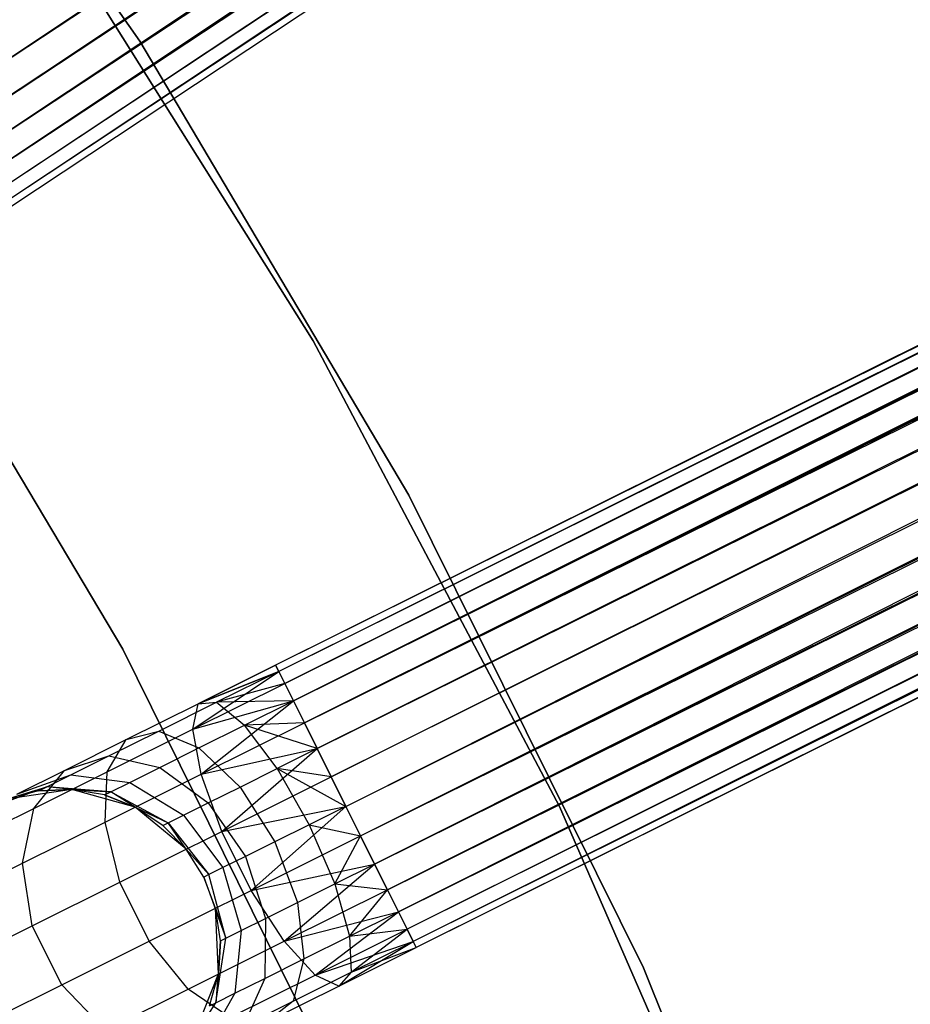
# Model space of a CAD drawing. Extents: x -189 to 189, y -189 to 189.
# Tile 480 of 591: x 36.66 to 42.28, y 18.03 to 24.24. Entities that reach past the tile are written whole.
import ezdxf

# ---------------------------------------------------------------- set-up
doc = ezdxf.new("R2010")
doc.units = 0
doc.header["$LTSCALE"] = 25.4
doc.layers.get('0').update_dxf_attribs({"linetype": 'CONTINUOUS'})

# ---------------------------------------------------------------- blocks, each defined once
blk = doc.blocks.new('CAMELEON-KENAI-C-12244_STL')
at = {"color": 0}
for p, q in [((36.1674, 23.7181, -10.4781), (140.4543, 93.0706, -10.5)), ((36.1674, 23.7181, -10.4781), (140.4543, 93.0706, -10.5)), ((36.2772, 23.5524, -10.4135), (140.4543, 93.0706, -10.5)), ((36.2772, 23.5524, -10.4135), (140.4543, 93.0706, -10.5)), ((36.1674, 23.7181, -8.5219), (140.5691, 92.8972, -8.5219)), ((36.1674, 23.7181, -8.5219), (140.5691, 92.8972, -8.5219)), ((140.6789, 92.7315, -10.4135), (36.2772, 23.5524, -10.4135)), ((140.6789, 92.7315, -10.4135), (36.2772, 23.5524, -10.4135)), ((140.6789, 92.7315, -10.4135), (36.3772, 23.4015, -10.309)), ((140.6789, 92.7315, -10.4135), (36.3772, 23.4015, -10.309)), ((140.6789, 92.7315, -10.4135), (36.463, 23.272, -10.1691)), ((140.6789, 92.7315, -10.4135), (36.463, 23.272, -10.1691)), ((36.1674, 23.7181, -8.5219), (140.7789, 92.5806, -8.691)), ((36.1674, 23.7181, -8.5219), (140.7789, 92.5806, -8.691)), ((36.2772, 23.5524, -8.5864), (140.7789, 92.5806, -8.691)), ((36.2772, 23.5524, -8.5864), (140.7789, 92.5806, -8.691)), ((140.7789, 92.5806, -8.691), (36.3772, 23.4015, -8.691)), ((140.7789, 92.5806, -8.691), (36.3772, 23.4015, -8.691)), ((140.8648, 92.4511, -10.1691), (36.463, 23.272, -10.1691)), ((140.8648, 92.4511, -10.1691), (36.463, 23.272, -10.1691)), ((140.8648, 92.4511, -10.1691), (36.5309, 23.1695, -10)), ((140.8648, 92.4511, -10.1691), (36.5309, 23.1695, -10)), ((140.8648, 92.4511, -10.1691), (36.5779, 23.0987, -9.809)), ((140.8648, 92.4511, -10.1691), (36.5779, 23.0987, -9.809)), ((36.3772, 23.4015, -8.691), (140.9326, 92.3486, -9)), ((36.3772, 23.4015, -8.691), (140.9326, 92.3486, -9)), ((36.463, 23.272, -8.8309), (140.9326, 92.3486, -9)), ((36.463, 23.272, -8.8309), (140.9326, 92.3486, -9)), ((140.9326, 92.3486, -9), (36.5309, 23.1695, -9)), ((140.9326, 92.3486, -9), (36.5309, 23.1695, -9)), ((140.9326, 92.3486, -9), (36.5779, 23.0987, -9.191)), ((140.9326, 92.3486, -9), (36.5779, 23.0987, -9.191)), ((140.9796, 92.2777, -9.809), (36.5779, 23.0987, -9.809)), ((140.9796, 92.2777, -9.809), (36.5779, 23.0987, -9.809)), ((140.9796, 92.2777, -9.809), (36.6019, 23.0624, -9.6045)), ((140.9796, 92.2777, -9.809), (36.6019, 23.0624, -9.3955)), ((140.9796, 92.2777, -9.809), (36.6019, 23.0624, -9.6045)), ((140.9796, 92.2777, -9.809), (36.6019, 23.0624, -9.3955)), ((141.0036, 92.2415, -9.3955), (36.5779, 23.0987, -9.191)), ((141.0036, 92.2415, -9.3955), (36.5779, 23.0987, -9.191)), ((141.0036, 92.2415, -9.3955), (36.6019, 23.0624, -9.3955)), ((141.0036, 92.2415, -9.3955), (36.6019, 23.0624, -9.3955)), ((150.3846, 75.9971, -9.3955), (38.2728, 20.172, -9.3955)), ((150.3846, 75.9971, -9.3955), (38.2728, 20.172, -9.6045)), ((150.3846, 75.9971, -9.3955), (38.2728, 20.172, -9.3955)), ((150.3846, 75.9971, -9.3955), (38.2728, 20.172, -9.6045)), ((150.3846, 75.9971, -9.3955), (38.2922, 20.1331, -9.809)), ((150.3846, 75.9971, -9.3955), (38.2922, 20.1331, -9.809)), ((150.4039, 75.9581, -9.809), (38.2922, 20.1331, -9.809)), ((150.4039, 75.9581, -9.809), (38.2922, 20.1331, -9.809)), ((150.4039, 75.9581, -9.809), (38.3301, 20.057, -10)), ((150.4039, 75.9581, -9.809), (38.3301, 20.057, -10)), ((150.4039, 75.9581, -9.809), (38.3849, 19.947, -10.1691)), ((150.4039, 75.9581, -9.809), (38.3849, 19.947, -10.1691)), ((150.4418, 75.882, -9), (38.2728, 20.172, -9.3955)), ((150.4418, 75.882, -9), (38.2728, 20.172, -9.3955)), ((150.4418, 75.882, -9), (38.2922, 20.1331, -9.191)), ((150.4418, 75.882, -9), (38.2922, 20.1331, -9.191)), ((38.3301, 20.057, -9), (150.4418, 75.882, -9)), ((38.3301, 20.057, -9), (150.4418, 75.882, -9)), ((38.3849, 19.947, -8.8309), (150.4418, 75.882, -9)), ((38.3849, 19.947, -8.8309), (150.4418, 75.882, -9)), ((150.4966, 75.772, -10.1691), (38.3849, 19.947, -10.1691)), ((150.4966, 75.772, -10.1691), (38.3849, 19.947, -10.1691)), ((150.4966, 75.772, -10.1691), (38.4541, 19.808, -10.309)), ((150.4966, 75.772, -10.1691), (38.4541, 19.808, -10.309)), ((38.3849, 19.947, -8.8309), (150.5659, 75.633, -8.691)), ((38.3849, 19.947, -8.8309), (150.5659, 75.633, -8.691)), ((38.4541, 19.808, -8.691), (150.5659, 75.633, -8.691)), ((38.4541, 19.808, -8.691), (150.5659, 75.633, -8.691)), ((150.6465, 75.4709, -10.4135), (38.4541, 19.808, -10.309)), ((150.6465, 75.4709, -10.4135), (38.4541, 19.808, -10.309)), ((150.6465, 75.4709, -10.4135), (38.5348, 19.6459, -10.4135)), ((150.6465, 75.4709, -10.4135), (38.5348, 19.6459, -10.4135)), ((38.6235, 19.4679, -10.4781), (150.6465, 75.4709, -10.4135)), ((38.6235, 19.4679, -10.4781), (150.6465, 75.4709, -10.4135)), ((38.7161, 19.2818, -10.5), (150.6465, 75.4709, -10.4135)), ((38.7161, 19.2818, -10.5), (150.6465, 75.4709, -10.4135)), ((38.4541, 19.808, -8.691), (150.7352, 75.2929, -8.5219)), ((38.4541, 19.808, -8.691), (150.7352, 75.2929, -8.5219)), ((38.5348, 19.6459, -8.5864), (150.7352, 75.2929, -8.5219)), ((38.5348, 19.6459, -8.5864), (150.7352, 75.2929, -8.5219)), ((150.7352, 75.2929, -8.5219), (38.6235, 19.4679, -8.5219)), ((150.7352, 75.2929, -8.5219), (38.6235, 19.4679, -8.5219)), ((38.7161, 19.2818, -8.5), (150.8279, 75.1068, -8.5)), ((38.7161, 19.2818, -8.5), (150.8279, 75.1068, -8.5)), ((38.7161, 19.2818, -10.5), (150.8279, 75.1068, -10.5)), ((38.7161, 19.2818, -10.5), (150.8279, 75.1068, -10.5)), ((38.8088, 19.0957, -10.4781), (150.8279, 75.1068, -10.5)), ((38.8088, 19.0957, -10.4781), (150.8279, 75.1068, -10.5)), ((38.8974, 18.9177, -10.4135), (150.8279, 75.1068, -10.5)), ((38.8974, 18.9177, -10.4135), (150.8279, 75.1068, -10.5)), ((38.8088, 19.0957, -8.5219), (150.9205, 74.9207, -8.5219)), ((38.8088, 19.0957, -8.5219), (150.9205, 74.9207, -8.5219)), ((151.0091, 74.7427, -10.4135), (38.8974, 18.9177, -10.4135)), ((151.0091, 74.7427, -10.4135), (38.8974, 18.9177, -10.4135)), ((151.0091, 74.7427, -10.4135), (38.9781, 18.7556, -10.309)), ((151.0091, 74.7427, -10.4135), (38.9781, 18.7556, -10.309)), ((151.0091, 74.7427, -10.4135), (39.0474, 18.6166, -10.1691)), ((151.0091, 74.7427, -10.4135), (39.0474, 18.6166, -10.1691)), ((38.8088, 19.0957, -8.5219), (151.0898, 74.5806, -8.691)), ((38.8088, 19.0957, -8.5219), (151.0898, 74.5806, -8.691)), ((38.8974, 18.9177, -8.5864), (151.0898, 74.5806, -8.691)), ((38.8974, 18.9177, -8.5864), (151.0898, 74.5806, -8.691)), ((151.0898, 74.5806, -8.691), (38.9781, 18.7556, -8.691)), ((151.0898, 74.5806, -8.691), (38.9781, 18.7556, -8.691)), ((151.1591, 74.4416, -10.1691), (39.0474, 18.6166, -10.1691)), ((151.1591, 74.4416, -10.1691), (39.0474, 18.6166, -10.1691)), ((151.1591, 74.4416, -10.1691), (39.1021, 18.5066, -10)), ((151.1591, 74.4416, -10.1691), (39.1021, 18.5066, -10)), ((151.1591, 74.4416, -10.1691), (39.14, 18.4304, -9.809)), ((151.1591, 74.4416, -10.1691), (39.14, 18.4304, -9.809)), ((38.9781, 18.7556, -8.691), (151.2139, 74.3316, -9)), ((38.9781, 18.7556, -8.691), (151.2139, 74.3316, -9)), ((39.0474, 18.6166, -8.8309), (151.2139, 74.3316, -9)), ((39.0474, 18.6166, -8.8309), (151.2139, 74.3316, -9)), ((151.2139, 74.3316, -9), (39.1021, 18.5066, -9)), ((151.2139, 74.3316, -9), (39.1021, 18.5066, -9)), ((151.2139, 74.3316, -9), (39.14, 18.4304, -9.191)), ((151.2139, 74.3316, -9), (39.14, 18.4304, -9.191)), ((151.2518, 74.2554, -9.809), (39.14, 18.4304, -9.809)), ((151.2518, 74.2554, -9.809), (39.14, 18.4304, -9.809)), ((151.2711, 74.2165, -9.3955), (39.14, 18.4304, -9.191)), ((151.2711, 74.2165, -9.3955), (39.14, 18.4304, -9.191)), ((151.2518, 74.2554, -9.809), (39.1594, 18.3915, -9.6045)), ((151.2518, 74.2554, -9.809), (39.1594, 18.3915, -9.3955)), ((151.2518, 74.2554, -9.809), (39.1594, 18.3915, -9.6045)), ((151.2518, 74.2554, -9.809), (39.1594, 18.3915, -9.3955)), ((151.2711, 74.2165, -9.3955), (39.1594, 18.3915, -9.3955)), ((151.2711, 74.2165, -9.3955), (39.1594, 18.3915, -9.3955)), ((37.416, 24.1071, -1), (35.5095, 26.8346, -1)), ((35.5095, 26.8346), (37.416, 24.1071)), ((37.416, 24.1071, -1), (35.5095, 26.8346, -1)), ((35.5095, 26.8346), (37.416, 24.1071)), ((38.5103, 22.2189, -1), (36.7418, 25.0335, -1)), ((36.7418, 25.0335, -8.5), (38.5103, 22.2189, -8.5)), ((38.5103, 22.2189, -1), (36.7418, 25.0335, -1)), ((36.7418, 25.0335, -8.5), (38.5103, 22.2189, -8.5)), ((39.1134, 21.2447, -1), (37.416, 24.1071, -1)), ((37.416, 24.1071, -1), (37.416, 24.1071)), ((37.416, 24.1071), (39.1134, 21.2447)), ((37.416, 24.1071, -1), (37.416, 24.1071)), ((39.1134, 21.2447, -1), (37.416, 24.1071, -1)), ((37.416, 24.1071), (39.1134, 21.2447)), ((35.6465, 23.0683, -1), (37.3083, 20.2731, -1)), ((37.3083, 20.2731, -8.5), (35.6465, 23.0683, -8.5)), ((37.3083, 20.2731, -8.5), (35.6465, 23.0683, -8.5)), ((35.6465, 23.0683, -1), (37.3083, 20.2731, -1)), ((40.0635, 19.28, -1), (38.5103, 22.2189, -1)), ((38.5103, 22.2189, -8.5), (40.0635, 19.28, -8.5)), ((38.5103, 22.2189, -1), (38.5103, 22.2189, -8.5)), ((40.0635, 19.28, -1), (38.5103, 22.2189, -1)), ((38.5103, 22.2189, -8.5), (40.0635, 19.28, -8.5)), ((38.5103, 22.2189, -1), (38.5103, 22.2189, -8.5)), ((40.5922, 18.2635, -1), (39.1134, 21.2447, -1)), ((39.1134, 21.2447, -1), (39.1134, 21.2447)), ((39.1134, 21.2447), (40.5922, 18.2635)), ((39.1134, 21.2447, -1), (39.1134, 21.2447)), ((40.5922, 18.2635, -1), (39.1134, 21.2447, -1)), ((39.1134, 21.2447), (40.5922, 18.2635)), ((37.3083, 20.2731, -1), (38.7512, 17.3589, -1)), ((38.7512, 17.3589, -8.5), (37.3083, 20.2731, -8.5)), ((37.3083, 20.2731, -8.5), (37.3083, 20.2731, -1)), ((37.3083, 20.2731, -8.5), (37.3083, 20.2731, -1)), ((38.7512, 17.3589, -8.5), (37.3083, 20.2731, -8.5)), ((37.3083, 20.2731, -1), (38.7512, 17.3589, -1)), ((37.7509, 19.7686, -9.9148), (38.2922, 20.1331, -9.809)), ((37.7509, 19.7686, -9.9148), (38.2922, 20.1331, -9.809)), ((37.7852, 19.9293, -9.5328), (38.2728, 20.172, -9.6045)), ((38.2728, 20.172, -9.3955), (37.7852, 19.9293, -9.5328)), ((38.2728, 20.172, -9.3955), (37.7852, 19.9293, -9.5328)), ((37.7852, 19.9293, -9.5328), (38.2728, 20.172, -9.6045)), ((37.7852, 19.9293, -9.5328), (38.2922, 20.1331, -9.809)), ((37.7852, 19.9293, -9.5328), (38.2922, 20.1331, -9.809)), ((38.2922, 20.1331, -9.191), (37.7852, 19.9293, -9.5328)), ((38.2922, 20.1331, -9.191), (37.7852, 19.9293, -9.5328)), ((38.2922, 20.1331, -9.191), (37.9004, 19.9381, -9.1334)), ((38.2922, 20.1331, -9.191), (37.9004, 19.9381, -9.1334)), ((38.2728, 20.172, -9.6045), (38.2922, 20.1331, -9.809)), ((38.2922, 20.1331, -9.191), (38.2728, 20.172, -9.3955)), ((38.2922, 20.1331, -9.191), (38.2728, 20.172, -9.3955)), ((38.2728, 20.172, -9.6045), (38.2922, 20.1331, -9.809)), ((38.2922, 20.1331, -9.809), (38.3301, 20.057, -10)), ((38.3301, 20.057, -9), (38.2922, 20.1331, -9.191)), ((38.3301, 20.057, -9), (38.2922, 20.1331, -9.191)), ((38.2922, 20.1331, -9.809), (38.3301, 20.057, -10)), ((37.7509, 19.7686, -9.9148), (38.3301, 20.057, -10)), ((37.7509, 19.7686, -9.9148), (38.3301, 20.057, -10)), ((38.3301, 20.057, -9), (37.9004, 19.9381, -9.1334)), ((38.3301, 20.057, -9), (37.9004, 19.9381, -9.1334)), ((38.3301, 20.057, -10), (38.3849, 19.947, -10.1691)), ((38.3849, 19.947, -8.8309), (38.3301, 20.057, -9)), ((38.3849, 19.947, -8.8309), (38.3301, 20.057, -9)), ((38.3301, 20.057, -10), (38.3849, 19.947, -10.1691)), ((37.5354, 19.7563, -8.9644), (37.9004, 19.9381, -9.1334)), ((37.5354, 19.7563, -8.9644), (37.9004, 19.9381, -9.1334)), ((37.7509, 19.7686, -9.9148), (38.3849, 19.947, -10.1691)), ((37.7509, 19.7686, -9.9148), (38.3849, 19.947, -10.1691)), ((37.7852, 19.9293, -9.5328), (37.9004, 19.9381, -9.1334)), ((37.7852, 19.9293, -9.5328), (37.9004, 19.9381, -9.1334)), ((37.8033, 19.4839, -10.2133), (38.3849, 19.947, -10.1691)), ((37.8033, 19.4839, -10.2133), (38.3849, 19.947, -10.1691)), ((38.3849, 19.947, -8.8309), (37.9004, 19.9381, -9.1334)), ((38.3849, 19.947, -8.8309), (37.9004, 19.9381, -9.1334)), ((37.9004, 19.9381, -9.1334), (38.0765, 19.7935, -8.7855)), ((37.9004, 19.9381, -9.1334), (38.0765, 19.7935, -8.7855)), ((38.0765, 19.7935, -8.7855), (38.3849, 19.947, -8.8309)), ((38.0765, 19.7935, -8.7855), (38.3849, 19.947, -8.8309)), ((38.3849, 19.947, -10.1691), (38.4541, 19.808, -10.309)), ((38.4541, 19.808, -8.691), (38.3849, 19.947, -8.8309)), ((38.4541, 19.808, -8.691), (38.3849, 19.947, -8.8309)), ((38.3849, 19.947, -10.1691), (38.4541, 19.808, -10.309)), ((37.3309, 19.703, -9.3226), (37.7852, 19.9293, -9.5328)), ((37.3309, 19.703, -9.3226), (37.7852, 19.9293, -9.5328)), ((37.7509, 19.7686, -9.9148), (37.7852, 19.9293, -9.5328)), ((37.7509, 19.7686, -9.9148), (37.7852, 19.9293, -9.5328)), ((37.2112, 19.4998, -9.6651), (37.7509, 19.7686, -9.9148)), ((37.2112, 19.4998, -9.6651), (37.7509, 19.7686, -9.9148)), ((37.2219, 19.6002, -8.6957), (37.5354, 19.7563, -8.9644)), ((37.2219, 19.6002, -8.6957), (37.5354, 19.7563, -8.9644)), ((37.3309, 19.703, -9.3226), (37.5354, 19.7563, -8.9644)), ((37.3309, 19.703, -9.3226), (37.5354, 19.7563, -8.9644)), ((37.5354, 19.7563, -8.9644), (37.7892, 19.6504, -8.6526)), ((37.5354, 19.7563, -8.9644), (37.7892, 19.6504, -8.6526)), ((37.8033, 19.4839, -10.2133), (37.7509, 19.7686, -9.9148)), ((37.8033, 19.4839, -10.2133), (37.7509, 19.7686, -9.9148)), ((37.7892, 19.6504, -8.6526), (38.0765, 19.7935, -8.7855)), ((37.7892, 19.6504, -8.6526), (38.0765, 19.7935, -8.7855)), ((37.8033, 19.4839, -10.2133), (38.4541, 19.808, -10.309)), ((37.8033, 19.4839, -10.2133), (38.4541, 19.808, -10.309)), ((38.4541, 19.808, -8.691), (38.0765, 19.7935, -8.7855)), ((38.4541, 19.808, -8.691), (38.0765, 19.7935, -8.7855)), ((38.2831, 19.5205, -8.5494), (38.0765, 19.7935, -8.7855)), ((38.5348, 19.6459, -8.5864), (38.0765, 19.7935, -8.7855)), ((38.2831, 19.5205, -8.5494), (38.0765, 19.7935, -8.7855)), ((38.5348, 19.6459, -8.5864), (38.0765, 19.7935, -8.7855)), ((38.4541, 19.808, -10.309), (38.5348, 19.6459, -10.4135)), ((38.5348, 19.6459, -8.5864), (38.4541, 19.808, -8.691)), ((38.5348, 19.6459, -8.5864), (38.4541, 19.808, -8.691)), ((38.4541, 19.808, -10.309), (38.5348, 19.6459, -10.4135)), ((36.9407, 19.5087, -8.9881), (37.3309, 19.703, -9.3226)), ((36.9407, 19.5087, -8.9881), (37.3309, 19.703, -9.3226)), ((37.2112, 19.4998, -9.6651), (37.3309, 19.703, -9.3226)), ((37.2112, 19.4998, -9.6651), (37.3309, 19.703, -9.3226)), ((37.5425, 19.5276, -8.4411), (37.7892, 19.6504, -8.6526)), ((37.5425, 19.5276, -8.4411), (37.7892, 19.6504, -8.6526)), ((37.7892, 19.6504, -8.6526), (38.0485, 19.4037, -8.4409)), ((37.7892, 19.6504, -8.6526), (38.0485, 19.4037, -8.4409)), ((37.8033, 19.4839, -10.2133), (38.5348, 19.6459, -10.4135)), ((37.8033, 19.4839, -10.2133), (38.5348, 19.6459, -10.4135)), ((37.9335, 19.1243, -10.3767), (38.5348, 19.6459, -10.4135)), ((37.9335, 19.1243, -10.3767), (38.5348, 19.6459, -10.4135)), ((38.5348, 19.6459, -8.5864), (38.2831, 19.5205, -8.5494)), ((38.5348, 19.6459, -8.5864), (38.2831, 19.5205, -8.5494)), ((38.5348, 19.6459, -10.4135), (38.6235, 19.4679, -10.4781)), ((38.6235, 19.4679, -8.5219), (38.5348, 19.6459, -8.5864)), ((38.6235, 19.4679, -8.5219), (38.5348, 19.6459, -8.5864)), ((38.5348, 19.6459, -10.4135), (38.6235, 19.4679, -10.4781)), ((36.9407, 19.5087, -8.9881), (37.2219, 19.6002, -8.6957)), ((36.9407, 19.5087, -8.9881), (37.2219, 19.6002, -8.6957)), ((36.9813, 19.4804, -8.3455), (37.2219, 19.6002, -8.6957)), ((36.9813, 19.4804, -8.3455), (37.2219, 19.6002, -8.6957)), ((37.2219, 19.6002, -8.6957), (37.5425, 19.5276, -8.4411)), ((37.2219, 19.6002, -8.6957), (37.5425, 19.5276, -8.4411)), ((36.6413, 19.3597, -8.5523), (36.9407, 19.5087, -8.9881)), ((36.6413, 19.3597, -8.5523), (36.9407, 19.5087, -8.9881)), ((36.7477, 19.2691, -9.2678), (36.9407, 19.5087, -8.9881)), ((36.7477, 19.2691, -9.2678), (36.9407, 19.5087, -8.9881)), ((36.7477, 19.2691, -9.2678), (37.2112, 19.4998, -9.6651)), ((36.7477, 19.2691, -9.2678), (37.2112, 19.4998, -9.6651)), ((37.1969, 19.1819, -9.9327), (37.2112, 19.4998, -9.6651)), ((37.1969, 19.1819, -9.9327), (37.2112, 19.4998, -9.6651)), ((37.3531, 19.4333, -8.1654), (37.5425, 19.5276, -8.4411)), ((37.3531, 19.4333, -8.1654), (37.5425, 19.5276, -8.4411)), ((37.5425, 19.5276, -8.4411), (37.8471, 19.3034, -8.2682)), ((37.5425, 19.5276, -8.4411), (37.8471, 19.3034, -8.2682)), ((38.0485, 19.4037, -8.4409), (38.2831, 19.5205, -8.5494)), ((38.0485, 19.4037, -8.4409), (38.2831, 19.5205, -8.5494)), ((38.6235, 19.4679, -8.5219), (38.2831, 19.5205, -8.5494)), ((38.2831, 19.5205, -8.5494), (38.7161, 19.2818, -8.5)), ((38.6235, 19.4679, -8.5219), (38.2831, 19.5205, -8.5494)), ((38.2831, 19.5205, -8.5494), (38.7161, 19.2818, -8.5)), ((38.2831, 19.5205, -8.5494), (38.4844, 19.1664, -8.4659)), ((38.2831, 19.5205, -8.5494), (38.4844, 19.1664, -8.4659)), ((36.6413, 19.3597, -8.5523), (36.9813, 19.4804, -8.3455)), ((36.6413, 19.3597, -8.5523), (36.9813, 19.4804, -8.3455)), ((36.8301, 19.4051, -7.9377), (36.9813, 19.4804, -8.3455)), ((36.8301, 19.4051, -7.9377), (36.9813, 19.4804, -8.3455)), ((36.9813, 19.4804, -8.3455), (37.3531, 19.4333, -8.1654)), ((36.9813, 19.4804, -8.3455), (37.3531, 19.4333, -8.1654)), ((37.1969, 19.1819, -9.9327), (37.8033, 19.4839, -10.2133)), ((37.1969, 19.1819, -9.9327), (37.8033, 19.4839, -10.2133)), ((37.9335, 19.1243, -10.3767), (37.8033, 19.4839, -10.2133)), ((37.9335, 19.1243, -10.3767), (37.8033, 19.4839, -10.2133)), ((37.9335, 19.1243, -10.3767), (38.6235, 19.4679, -10.4781)), ((37.9335, 19.1243, -10.3767), (38.6235, 19.4679, -10.4781)), ((38.6235, 19.4679, -10.4781), (38.7161, 19.2818, -10.5)), ((38.7161, 19.2818, -8.5), (38.6235, 19.4679, -8.5219)), ((38.7161, 19.2818, -8.5), (38.6235, 19.4679, -8.5219)), ((38.6235, 19.4679, -10.4781), (38.7161, 19.2818, -10.5)), ((36.8301, 19.4051, -7.9377), (36.4531, 19.2659, -8.0447)), ((36.8301, 19.4051, -7.9377), (36.4531, 19.2659, -8.0447)), ((36.5761, 19.3272, -7.5), (36.8301, 19.4051, -7.9377)), ((36.5761, 19.3272, -7.5), (36.8301, 19.4051, -7.9377)), ((36.9874, 19.3884, -2), (36.5761, 19.3272, -2)), ((36.9874, 19.3884, -2), (36.5761, 19.3272, -2)), ((36.7785, 19.3794, -7.5), (36.5761, 19.3272, -2)), ((36.7785, 19.3794, -7.5), (36.5761, 19.3272, -7.5)), ((36.7785, 19.3794, -7.5), (36.5761, 19.3272, -2)), ((36.7785, 19.3794, -7.5), (36.5761, 19.3272, -7.5)), ((36.7785, 19.3794, -7.5), (36.8301, 19.4051, -7.9377)), ((36.7785, 19.3794, -7.5), (36.8301, 19.4051, -7.9377)), ((36.9874, 19.3884, -7.5), (36.7785, 19.3794, -7.5)), ((36.7785, 19.3794, -7.5), (36.9874, 19.3884, -2)), ((36.7785, 19.3794, -7.5), (36.9874, 19.3884, -2)), ((36.9874, 19.3884, -7.5), (36.7785, 19.3794, -7.5)), ((36.9874, 19.3884, -7.5), (36.8301, 19.4051, -7.9377)), ((36.9874, 19.3884, -7.5), (36.8301, 19.4051, -7.9377)), ((37.2341, 19.374, -7.8445), (36.8301, 19.4051, -7.9377)), ((37.2341, 19.374, -7.8445), (36.8301, 19.4051, -7.9377)), ((37.388, 19.2771, -2), (36.9874, 19.3884, -2)), ((37.1935, 19.3538, -7.5), (36.9874, 19.3884, -2)), ((37.388, 19.2771, -2), (36.9874, 19.3884, -2)), ((37.1935, 19.3538, -7.5), (36.9874, 19.3884, -7.5)), ((36.9874, 19.3884, -7.5), (36.9874, 19.3884, -2)), ((37.1935, 19.3538, -7.5), (36.9874, 19.3884, -2)), ((36.9874, 19.3884, -7.5), (36.9874, 19.3884, -2)), ((36.9874, 19.3884, -7.5), (37.2341, 19.374, -7.8445)), ((37.1935, 19.3538, -7.5), (36.9874, 19.3884, -7.5)), ((36.9874, 19.3884, -7.5), (37.2341, 19.374, -7.8445)), ((37.2341, 19.374, -7.8445), (37.3531, 19.4333, -8.1654)), ((37.2341, 19.374, -7.8445), (37.3531, 19.4333, -8.1654)), ((37.3531, 19.4333, -8.1654), (37.6926, 19.2265, -8.0432)), ((37.3531, 19.4333, -8.1654), (37.6926, 19.2265, -8.0432)), ((37.8471, 19.3034, -8.2682), (38.0485, 19.4037, -8.4409)), ((37.8471, 19.3034, -8.2682), (38.0485, 19.4037, -8.4409)), ((38.0485, 19.4037, -8.4409), (38.2685, 19.0589, -8.366)), ((38.0485, 19.4037, -8.4409), (38.2685, 19.0589, -8.366)), ((37.1935, 19.3538, -7.5), (37.2341, 19.374, -7.8445)), ((37.1935, 19.3538, -7.5), (37.2341, 19.374, -7.8445)), ((37.388, 19.2771, -7.5), (37.1935, 19.3538, -7.5)), ((37.1935, 19.3538, -7.5), (37.388, 19.2771, -2)), ((37.1935, 19.3538, -7.5), (37.388, 19.2771, -2)), ((37.388, 19.2771, -7.5), (37.1935, 19.3538, -7.5)), ((37.2341, 19.374, -7.8445), (37.5954, 19.1781, -7.7812)), ((37.388, 19.2771, -7.5), (37.2341, 19.374, -7.8445)), ((37.388, 19.2771, -7.5), (37.2341, 19.374, -7.8445)), ((37.2341, 19.374, -7.8445), (37.5954, 19.1781, -7.7812)), ((36.392, 19.092, -8.75), (36.7477, 19.2691, -9.2678)), ((36.392, 19.092, -8.75), (36.7477, 19.2691, -9.2678)), ((36.6761, 18.9226, -9.4863), (36.7477, 19.2691, -9.2678)), ((36.6761, 18.9226, -9.4863), (36.7477, 19.2691, -9.2678)), ((37.7087, 19.0124, -2), (37.388, 19.2771, -2)), ((37.5623, 19.1616, -7.5), (37.388, 19.2771, -2)), ((37.7087, 19.0124, -2), (37.388, 19.2771, -2)), ((37.5623, 19.1616, -7.5), (37.388, 19.2771, -7.5)), ((37.388, 19.2771, -7.5), (37.388, 19.2771, -2)), ((37.5623, 19.1616, -7.5), (37.388, 19.2771, -2)), ((37.388, 19.2771, -7.5), (37.388, 19.2771, -2)), ((37.388, 19.2771, -7.5), (37.5954, 19.1781, -7.7812)), ((37.388, 19.2771, -7.5), (37.5954, 19.1781, -7.7812)), ((37.5623, 19.1616, -7.5), (37.388, 19.2771, -7.5)), ((37.6926, 19.2265, -8.0432), (37.8471, 19.3034, -8.2682)), ((37.6926, 19.2265, -8.0432), (37.8471, 19.3034, -8.2682)), ((37.8471, 19.3034, -8.2682), (38.0831, 18.9666, -8.2071)), ((37.8471, 19.3034, -8.2682), (38.0831, 18.9666, -8.2071)), ((37.9335, 19.1243, -10.3767), (38.7161, 19.2818, -10.5)), ((37.9335, 19.1243, -10.3767), (38.7161, 19.2818, -10.5)), ((38.1188, 18.7521, -10.3767), (38.7161, 19.2818, -10.5)), ((38.1188, 18.7521, -10.3767), (38.7161, 19.2818, -10.5)), ((38.7161, 19.2818, -8.5), (38.4844, 19.1664, -8.4659)), ((38.7161, 19.2818, -8.5), (38.4844, 19.1664, -8.4659)), ((38.8088, 19.0957, -8.5219), (38.7161, 19.2818, -8.5)), ((38.7161, 19.2818, -10.5), (38.8088, 19.0957, -10.4781)), ((38.8088, 19.0957, -8.5219), (38.7161, 19.2818, -8.5)), ((38.7161, 19.2818, -10.5), (38.8088, 19.0957, -10.4781)), ((41.3928, 16.2333, -1), (40.0635, 19.28, -1)), ((40.0635, 19.28, -8.5), (41.3928, 16.2333, -8.5)), ((40.0635, 19.28, -1), (40.0635, 19.28, -8.5)), ((41.3928, 16.2333, -1), (40.0635, 19.28, -1)), ((40.0635, 19.28, -8.5), (41.3928, 16.2333, -8.5)), ((40.0635, 19.28, -1), (40.0635, 19.28, -8.5)), ((37.5954, 19.1781, -7.7812), (37.6926, 19.2265, -8.0432)), ((37.5954, 19.1781, -7.7812), (37.6926, 19.2265, -8.0432)), ((37.6926, 19.2265, -8.0432), (37.9409, 18.8958, -8)), ((37.6926, 19.2265, -8.0432), (37.9409, 18.8958, -8)), ((36.6761, 18.9226, -9.4863), (37.1969, 19.1819, -9.9327)), ((36.6761, 18.9226, -9.4863), (37.1969, 19.1819, -9.9327)), ((37.2905, 18.8042, -10.0792), (37.1969, 19.1819, -9.9327)), ((37.2905, 18.8042, -10.0792), (37.1969, 19.1819, -9.9327)), ((37.5623, 19.1616, -7.5), (37.5954, 19.1781, -7.7812)), ((37.5623, 19.1616, -7.5), (37.5954, 19.1781, -7.7812)), ((37.7087, 19.0124, -7.5), (37.5623, 19.1616, -7.5)), ((37.5623, 19.1616, -7.5), (37.7087, 19.0124, -2)), ((37.5623, 19.1616, -7.5), (37.7087, 19.0124, -2)), ((37.7087, 19.0124, -7.5), (37.5623, 19.1616, -7.5)), ((37.7087, 19.0124, -7.5), (37.5954, 19.1781, -7.7812)), ((37.5954, 19.1781, -7.7812), (37.8515, 18.8512, -7.7588)), ((37.5954, 19.1781, -7.7812), (37.8515, 18.8512, -7.7588)), ((37.7087, 19.0124, -7.5), (37.5954, 19.1781, -7.7812)), ((38.4844, 19.1664, -8.4659), (38.2685, 19.0589, -8.366)), ((38.4844, 19.1664, -8.4659), (38.2685, 19.0589, -8.366)), ((38.4844, 19.1664, -8.4659), (38.8088, 19.0957, -8.5219)), ((38.4844, 19.1664, -8.4659), (38.8088, 19.0957, -8.5219)), ((38.4844, 19.1664, -8.4659), (38.6457, 18.7924, -8.5494)), ((38.4844, 19.1664, -8.4659), (38.6457, 18.7924, -8.5494)), ((37.2905, 18.8042, -10.0792), (37.9335, 19.1243, -10.3767)), ((37.2905, 18.8042, -10.0792), (37.9335, 19.1243, -10.3767)), ((38.1188, 18.7521, -10.3767), (37.9335, 19.1243, -10.3767)), ((38.1188, 18.7521, -10.3767), (37.9335, 19.1243, -10.3767)), ((38.1188, 18.7521, -10.3767), (38.8088, 19.0957, -10.4781)), ((38.1188, 18.7521, -10.3767), (38.8088, 19.0957, -10.4781)), ((38.6457, 18.7924, -8.5494), (38.8088, 19.0957, -8.5219)), ((38.6457, 18.7924, -8.5494), (38.8088, 19.0957, -8.5219)), ((38.8974, 18.9177, -8.5864), (38.8088, 19.0957, -8.5219)), ((38.8088, 19.0957, -10.4781), (38.8974, 18.9177, -10.4135)), ((38.8974, 18.9177, -8.5864), (38.8088, 19.0957, -8.5219)), ((38.8088, 19.0957, -10.4781), (38.8974, 18.9177, -10.4135)), ((37.821, 18.836, -2), (37.7087, 19.0124, -2)), ((37.821, 18.836, -7.5), (37.7087, 19.0124, -7.5)), ((37.7087, 19.0124, -7.5), (37.7087, 19.0124, -2)), ((37.821, 18.836, -2), (37.7087, 19.0124, -2)), ((37.7087, 19.0124, -7.5), (37.7087, 19.0124, -2)), ((37.7087, 19.0124, -7.5), (37.8515, 18.8512, -7.7588)), ((37.7087, 19.0124, -7.5), (37.8515, 18.8512, -7.7588)), ((37.821, 18.836, -7.5), (37.7087, 19.0124, -7.5)), ((38.2685, 19.0589, -8.366), (38.0831, 18.9666, -8.2071)), ((38.2685, 19.0589, -8.366), (38.0831, 18.9666, -8.2071)), ((38.2685, 19.0589, -8.366), (38.4111, 18.6756, -8.4409)), ((38.2685, 19.0589, -8.366), (38.4111, 18.6756, -8.4409)), ((38.0831, 18.9666, -8.2071), (37.9409, 18.8958, -8)), ((38.0831, 18.9666, -8.2071), (37.9409, 18.8958, -8)), ((38.0831, 18.9666, -8.2071), (38.2097, 18.5753, -8.2682)), ((38.0831, 18.9666, -8.2071), (38.2097, 18.5753, -8.2682)), ((36.2765, 18.7236, -8.9045), (36.6761, 18.9226, -9.4863)), ((36.2765, 18.7236, -8.9045), (36.6761, 18.9226, -9.4863)), ((36.7384, 18.5292, -9.6059), (36.6761, 18.9226, -9.4863)), ((36.7384, 18.5292, -9.6059), (36.6761, 18.9226, -9.4863)), ((37.9409, 18.8958, -8), (37.8515, 18.8512, -7.7588)), ((37.9409, 18.8958, -8), (37.8515, 18.8512, -7.7588)), ((37.9409, 18.8958, -8), (38.0552, 18.4983, -8.0432)), ((37.9409, 18.8958, -8), (38.0552, 18.4983, -8.0432)), ((38.1188, 18.7521, -10.3767), (38.8974, 18.9177, -10.4135)), ((38.1188, 18.7521, -10.3767), (38.8974, 18.9177, -10.4135)), ((38.3273, 18.4316, -10.2133), (38.8974, 18.9177, -10.4135)), ((38.3273, 18.4316, -10.2133), (38.8974, 18.9177, -10.4135)), ((38.6457, 18.7924, -8.5494), (38.8974, 18.9177, -8.5864)), ((38.6457, 18.7924, -8.5494), (38.8974, 18.9177, -8.5864)), ((38.9781, 18.7556, -8.691), (38.8974, 18.9177, -8.5864)), ((38.8974, 18.9177, -10.4135), (38.9781, 18.7556, -10.309)), ((38.8974, 18.9177, -10.4135), (38.9781, 18.7556, -10.309)), ((38.9781, 18.7556, -8.691), (38.8974, 18.9177, -8.5864)), ((37.8515, 18.8512, -7.7588), (37.821, 18.836, -7.5)), ((37.8515, 18.8512, -7.7588), (37.821, 18.836, -7.5)), ((37.8941, 18.6402, -2), (37.821, 18.836, -2)), ((37.8941, 18.6402, -7.5), (37.821, 18.836, -7.5)), ((37.821, 18.836, -7.5), (37.821, 18.836, -2)), ((37.8941, 18.6402, -2), (37.821, 18.836, -2)), ((37.821, 18.836, -7.5), (37.821, 18.836, -2)), ((37.821, 18.836, -7.5), (37.958, 18.4499, -7.7812)), ((37.8941, 18.6402, -7.5), (37.821, 18.836, -7.5)), ((37.821, 18.836, -7.5), (37.958, 18.4499, -7.7812)), ((37.958, 18.4499, -7.7812), (37.8515, 18.8512, -7.7588)), ((37.958, 18.4499, -7.7812), (37.8515, 18.8512, -7.7588)), ((36.7384, 18.5292, -9.6059), (37.2905, 18.8042, -10.0792)), ((36.7384, 18.5292, -9.6059), (37.2905, 18.8042, -10.0792)), ((37.4758, 18.4319, -10.0792), (37.2905, 18.8042, -10.0792)), ((37.4758, 18.4319, -10.0792), (37.2905, 18.8042, -10.0792)), ((38.3273, 18.4316, -10.2133), (38.9781, 18.7556, -10.309)), ((38.3273, 18.4316, -10.2133), (38.9781, 18.7556, -10.309)), ((38.4111, 18.6756, -8.4409), (38.6457, 18.7924, -8.5494)), ((38.4111, 18.6756, -8.4409), (38.6457, 18.7924, -8.5494)), ((38.6457, 18.7924, -8.5494), (38.9781, 18.7556, -8.691)), ((38.6457, 18.7924, -8.5494), (38.9781, 18.7556, -8.691)), ((38.6457, 18.7924, -8.5494), (38.739, 18.463, -8.7855)), ((38.6457, 18.7924, -8.5494), (38.739, 18.463, -8.7855)), ((38.739, 18.463, -8.7855), (38.9781, 18.7556, -8.691)), ((38.739, 18.463, -8.7855), (38.9781, 18.7556, -8.691)), ((39.0474, 18.6166, -8.8309), (38.9781, 18.7556, -8.691)), ((38.9781, 18.7556, -10.309), (39.0474, 18.6166, -10.1691)), ((38.9781, 18.7556, -10.309), (39.0474, 18.6166, -10.1691)), ((39.0474, 18.6166, -8.8309), (38.9781, 18.7556, -8.691)), ((37.4758, 18.4319, -10.0792), (38.1188, 18.7521, -10.3767)), ((37.4758, 18.4319, -10.0792), (38.1188, 18.7521, -10.3767)), ((38.3273, 18.4316, -10.2133), (38.1188, 18.7521, -10.3767)), ((38.3273, 18.4316, -10.2133), (38.1188, 18.7521, -10.3767)), ((37.912, 18.2248, -2), (37.8941, 18.6402, -2)), ((37.9249, 18.4334, -7.5), (37.8941, 18.6402, -2)), ((37.912, 18.2248, -2), (37.8941, 18.6402, -2)), ((37.9249, 18.4334, -7.5), (37.8941, 18.6402, -2)), ((37.9249, 18.4334, -7.5), (37.8941, 18.6402, -7.5)), ((37.8941, 18.6402, -7.5), (37.8941, 18.6402, -2)), ((37.8941, 18.6402, -7.5), (37.8941, 18.6402, -2)), ((37.8941, 18.6402, -7.5), (37.958, 18.4499, -7.7812)), ((37.8941, 18.6402, -7.5), (37.958, 18.4499, -7.7812)), ((37.9249, 18.4334, -7.5), (37.8941, 18.6402, -7.5)), ((38.2097, 18.5753, -8.2682), (38.4111, 18.6756, -8.4409)), ((38.2097, 18.5753, -8.2682), (38.4111, 18.6756, -8.4409)), ((38.4111, 18.6756, -8.4409), (38.4517, 18.3199, -8.6526)), ((38.4111, 18.6756, -8.4409), (38.4517, 18.3199, -8.6526)), ((38.0552, 18.4983, -8.0432), (38.2097, 18.5753, -8.2682)), ((38.0552, 18.4983, -8.0432), (38.2097, 18.5753, -8.2682)), ((38.2097, 18.5753, -8.2682), (38.205, 18.1971, -8.4411)), ((38.2097, 18.5753, -8.2682), (38.205, 18.1971, -8.4411)), ((38.3273, 18.4316, -10.2133), (39.0474, 18.6166, -10.1691)), ((38.3273, 18.4316, -10.2133), (39.0474, 18.6166, -10.1691)), ((38.5229, 18.2181, -9.9148), (39.0474, 18.6166, -10.1691)), ((38.5229, 18.2181, -9.9148), (39.0474, 18.6166, -10.1691)), ((38.739, 18.463, -8.7855), (39.0474, 18.6166, -8.8309)), ((38.739, 18.463, -8.7855), (39.0474, 18.6166, -8.8309)), ((39.1021, 18.5066, -9), (39.0474, 18.6166, -8.8309)), ((39.0474, 18.6166, -10.1691), (39.1021, 18.5066, -10)), ((39.0474, 18.6166, -10.1691), (39.1021, 18.5066, -10)), ((39.1021, 18.5066, -9), (39.0474, 18.6166, -8.8309)), ((36.3147, 18.3183, -8.9891), (36.7384, 18.5292, -9.6059)), ((36.3147, 18.3183, -8.9891), (36.7384, 18.5292, -9.6059)), ((36.9237, 18.157, -9.6059), (36.7384, 18.5292, -9.6059)), ((36.9237, 18.157, -9.6059), (36.7384, 18.5292, -9.6059)), ((38.5229, 18.2181, -9.9148), (39.1021, 18.5066, -10)), ((38.5229, 18.2181, -9.9148), (39.1021, 18.5066, -10)), ((38.739, 18.463, -8.7855), (39.1021, 18.5066, -9)), ((38.739, 18.463, -8.7855), (39.1021, 18.5066, -9)), ((38.7483, 18.2354, -9.1334), (39.1021, 18.5066, -9)), ((38.7483, 18.2354, -9.1334), (39.1021, 18.5066, -9)), ((39.14, 18.4304, -9.191), (39.1021, 18.5066, -9)), ((39.1021, 18.5066, -10), (39.14, 18.4304, -9.809)), ((39.1021, 18.5066, -10), (39.14, 18.4304, -9.809)), ((39.14, 18.4304, -9.191), (39.1021, 18.5066, -9)), ((37.8966, 18.0435, -7.8445), (37.958, 18.4499, -7.7812)), ((37.8966, 18.0435, -7.8445), (37.958, 18.4499, -7.7812)), ((37.9249, 18.4334, -7.5), (37.958, 18.4499, -7.7812)), ((37.9249, 18.4334, -7.5), (37.958, 18.4499, -7.7812)), ((37.958, 18.4499, -7.7812), (38.0552, 18.4983, -8.0432)), ((37.958, 18.4499, -7.7812), (38.0552, 18.4983, -8.0432)), ((38.0552, 18.4983, -8.0432), (38.0156, 18.1028, -8.1654)), ((38.0552, 18.4983, -8.0432), (38.0156, 18.1028, -8.1654)), ((38.4517, 18.3199, -8.6526), (38.739, 18.463, -8.7855)), ((38.4517, 18.3199, -8.6526), (38.739, 18.463, -8.7855)), ((38.739, 18.463, -8.7855), (38.7483, 18.2354, -9.1334)), ((38.739, 18.463, -8.7855), (38.7483, 18.2354, -9.1334)), ((36.9237, 18.157, -9.6059), (37.4758, 18.4319, -10.0792)), ((36.9237, 18.157, -9.6059), (37.4758, 18.4319, -10.0792)), ((37.7209, 18.1296, -9.9327), (37.4758, 18.4319, -10.0792)), ((37.7209, 18.1296, -9.9327), (37.4758, 18.4319, -10.0792)), ((37.7209, 18.1296, -9.9327), (38.3273, 18.4316, -10.2133)), ((37.7209, 18.1296, -9.9327), (38.3273, 18.4316, -10.2133)), ((37.9249, 18.4334, -7.5), (37.8966, 18.0435, -7.8445)), ((37.9249, 18.4334, -7.5), (37.8966, 18.0435, -7.8445)), ((37.912, 18.2248, -7.5), (37.9249, 18.4334, -7.5)), ((37.9249, 18.4334, -7.5), (37.912, 18.2248, -2)), ((37.9249, 18.4334, -7.5), (37.912, 18.2248, -2)), ((37.912, 18.2248, -7.5), (37.9249, 18.4334, -7.5)), ((38.5229, 18.2181, -9.9148), (38.3273, 18.4316, -10.2133)), ((38.5229, 18.2181, -9.9148), (38.3273, 18.4316, -10.2133)), ((38.5229, 18.2181, -9.9148), (39.14, 18.4304, -9.809)), ((38.5229, 18.2181, -9.9148), (39.14, 18.4304, -9.809)), ((38.6718, 18.1487, -9.5328), (39.14, 18.4304, -9.809)), ((38.6718, 18.1487, -9.5328), (39.14, 18.4304, -9.809)), ((38.6718, 18.1487, -9.5328), (39.1594, 18.3915, -9.3955)), ((38.6718, 18.1487, -9.5328), (39.1594, 18.3915, -9.6045)), ((38.6718, 18.1487, -9.5328), (39.1594, 18.3915, -9.3955)), ((38.6718, 18.1487, -9.5328), (39.1594, 18.3915, -9.6045)), ((38.7483, 18.2354, -9.1334), (39.14, 18.4304, -9.191)), ((38.7483, 18.2354, -9.1334), (39.14, 18.4304, -9.191)), ((38.7483, 18.2354, -9.1334), (39.1594, 18.3915, -9.3955)), ((38.7483, 18.2354, -9.1334), (39.1594, 18.3915, -9.3955)), ((39.1594, 18.3915, -9.3955), (39.14, 18.4304, -9.191)), ((39.14, 18.4304, -9.809), (39.1594, 18.3915, -9.6045)), ((39.14, 18.4304, -9.809), (39.1594, 18.3915, -9.6045)), ((39.1594, 18.3915, -9.3955), (39.14, 18.4304, -9.191)), ((38.205, 18.1971, -8.4411), (38.4517, 18.3199, -8.6526)), ((38.205, 18.1971, -8.4411), (38.4517, 18.3199, -8.6526)), ((38.4517, 18.3199, -8.6526), (38.3832, 18.0536, -8.9644)), ((38.4517, 18.3199, -8.6526), (38.3832, 18.0536, -8.9644)), ((41.844, 15.1801, -1), (40.5922, 18.2635, -1)), ((40.5922, 18.2635, -1), (40.5922, 18.2635)), ((40.5922, 18.2635), (41.844, 15.1801)), ((40.5922, 18.2635, -1), (40.5922, 18.2635)), ((41.844, 15.1801, -1), (40.5922, 18.2635, -1)), ((40.5922, 18.2635), (41.844, 15.1801)), ((37.7594, 17.8379, -2), (37.912, 18.2248, -2)), ((37.7594, 17.8379, -2), (37.912, 18.2248, -2)), ((37.856, 18.0233, -7.5), (37.912, 18.2248, -2)), ((37.856, 18.0233, -7.5), (37.912, 18.2248, -7.5)), ((37.856, 18.0233, -7.5), (37.912, 18.2248, -2)), ((37.856, 18.0233, -7.5), (37.912, 18.2248, -7.5)), ((37.912, 18.2248, -7.5), (37.8966, 18.0435, -7.8445)), ((37.912, 18.2248, -7.5), (37.8966, 18.0435, -7.8445)), ((37.912, 18.2248, -7.5), (37.912, 18.2248, -2)), ((37.912, 18.2248, -7.5), (37.912, 18.2248, -2)), ((37.9832, 17.9494, -9.6651), (38.5229, 18.2181, -9.9148)), ((37.9832, 17.9494, -9.6651), (38.5229, 18.2181, -9.9148)), ((38.0156, 18.1028, -8.1654), (38.205, 18.1971, -8.4411)), ((38.0156, 18.1028, -8.1654), (38.205, 18.1971, -8.4411)), ((38.205, 18.1971, -8.4411), (38.0697, 17.8975, -8.6957)), ((38.205, 18.1971, -8.4411), (38.0697, 17.8975, -8.6957)), ((38.3832, 18.0536, -8.9644), (38.7483, 18.2354, -9.1334)), ((38.3832, 18.0536, -8.9644), (38.7483, 18.2354, -9.1334)), ((38.6718, 18.1487, -9.5328), (38.5229, 18.2181, -9.9148)), ((38.6718, 18.1487, -9.5328), (38.5229, 18.2181, -9.9148)), ((38.7483, 18.2354, -9.1334), (38.6718, 18.1487, -9.5328)), ((38.7483, 18.2354, -9.1334), (38.6718, 18.1487, -9.5328)), ((36.5, 17.946, -8.9891), (36.9237, 18.157, -9.6059)), ((36.5, 17.946, -8.9891), (36.9237, 18.157, -9.6059)), ((37.2001, 17.8703, -9.4863), (36.9237, 18.157, -9.6059)), ((37.2001, 17.8703, -9.4863), (36.9237, 18.157, -9.6059)), ((38.2175, 17.9225, -9.3226), (38.6718, 18.1487, -9.5328)), ((38.2175, 17.9225, -9.3226), (38.6718, 18.1487, -9.5328)), ((37.2001, 17.8703, -9.4863), (37.7209, 18.1296, -9.9327)), ((37.2001, 17.8703, -9.4863), (37.7209, 18.1296, -9.9327)), ((37.9832, 17.9494, -9.6651), (37.7209, 18.1296, -9.9327)), ((37.9832, 17.9494, -9.6651), (37.7209, 18.1296, -9.9327)), ((38.0156, 18.1028, -8.1654), (37.8291, 17.7777, -8.3455)), ((38.0156, 18.1028, -8.1654), (37.8291, 17.7777, -8.3455)), ((37.8966, 18.0435, -7.8445), (38.0156, 18.1028, -8.1654)), ((37.8966, 18.0435, -7.8445), (38.0156, 18.1028, -8.1654)), ((37.6779, 17.7024, -7.9377), (37.8966, 18.0435, -7.8445)), ((37.6779, 17.7024, -7.9377), (37.8966, 18.0435, -7.8445)), ((37.856, 18.0233, -7.5), (37.8966, 18.0435, -7.8445)), ((37.856, 18.0233, -7.5), (37.8966, 18.0435, -7.8445)), ((38.0697, 17.8975, -8.6957), (38.3832, 18.0536, -8.9644)), ((38.0697, 17.8975, -8.6957), (38.3832, 18.0536, -8.9644)), ((38.3832, 18.0536, -8.9644), (38.2175, 17.9225, -9.3226)), ((38.3832, 18.0536, -8.9644), (38.2175, 17.9225, -9.3226))]:
    blk.add_line(p, q, dxfattribs=at)

msp = doc.modelspace()

# ---------------------------------------------------------------- block references
at = {"color": 0}
msp.add_blockref('CAMELEON-KENAI-C-12244_STL', (0, 0), dxfattribs=at)

doc.saveas('drawing.dxf')
